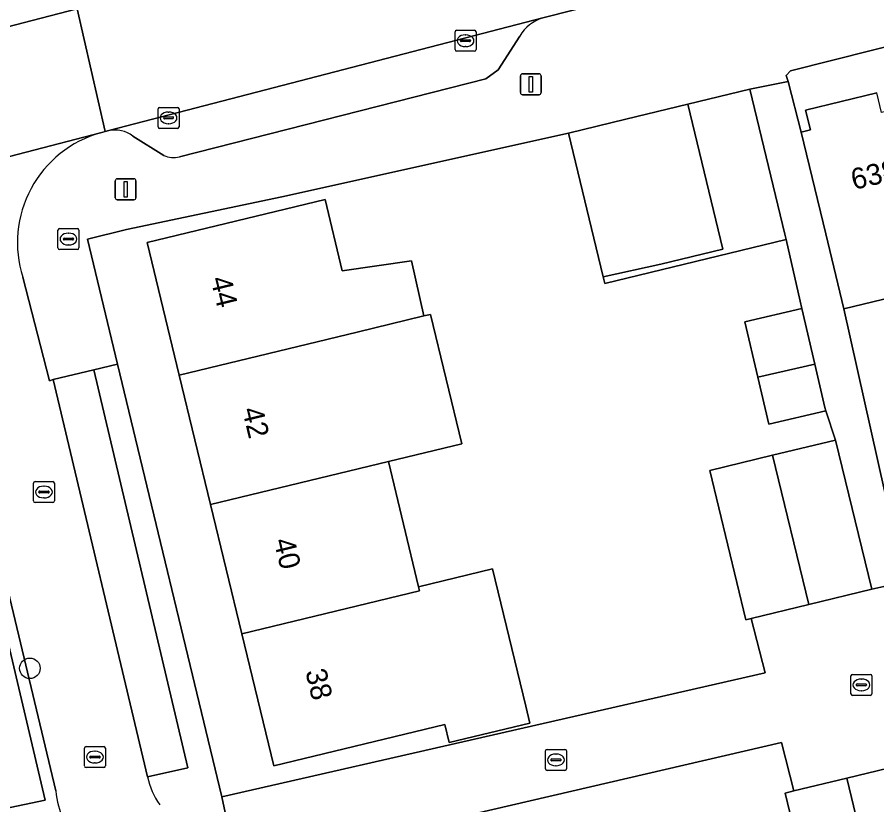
# Model space of a CAD drawing. Extents: x 157793 to 159380, y 380877 to 382313.
# Drawn here: x 158750.02 to 158791.04, y 381285.23 to 381322.82 of the extents above; entities that cross this region are included whole.
import ezdxf

# ---------------------------------------------------------------- set-up
doc = ezdxf.new("R2010")
doc.units = 0
for name, color, linetype in [('IMGEO_Boom', 7, 'Continuous'), ('IMGEO_Brandkraan', 7, 'Continuous'), ('IMGEO_Erf', 7, 'Continuous'), ('IMGEO_Kolk', 7, 'Continuous'), ('IMGEO_Lichtmast', 7, 'Continuous'), ('IMGEO_Muur', 7, 'Continuous'), ('IMGEO_Pand', 7, 'Continuous'), ('IMGEO_Pand_nummerreeks', 7, 'Continuous'), ('IMGEO_Parkeervlak_open', 7, 'Continuous'), ('IMGEO_Rijbaan_lokaal_gesloten', 7, 'Continuous'), ('IMGEO_Rijbaan_lokaal_open', 7, 'Continuous'), ('IMGEO_Voetpad_open', 7, 'Continuous')]:
    doc.layers.add(name, color=color, linetype=linetype)

msp = doc.modelspace()

# ---------------------------------------------------------------- linework, layer by layer
at = {"layer": 'IMGEO_Boom'}
msp.add_circle((158750.631, 381291.747), 0.489, dxfattribs=at)
at = {"layer": 'IMGEO_Brandkraan'}
for p, q in [((158751.967, 381311.806), (158751.967, 381312.658)), ((158752.042, 381312.732), (158752.894, 381312.732)), ((158752.455, 381312.512), (158752.48, 381312.512)), ((158752.968, 381312.658), (158752.968, 381311.806)), ((158752.226, 381312.226), (158752.226, 381312.238)), ((158752.664, 381312.189), (158752.266, 381312.189)), ((158752.269, 381312.275), (158752.667, 381312.275)), ((158752.478, 381311.952), (158752.453, 381311.952)), ((158752.71, 381312.238), (158752.71, 381312.226)), ((158752.894, 381311.732), (158752.042, 381311.732))]:
    msp.add_line(p, q, dxfattribs=at)
for points in [[(158751.967, 381311.806), (158751.967, 381312.658)], [(158752.042, 381312.732), (158752.894, 381312.732)], [(158752.968, 381312.658), (158752.968, 381311.806)], [(158752.894, 381311.732), (158752.042, 381311.732)]]:
    msp.add_lwpolyline(points, dxfattribs=at)
for centre, radius, start, end in [((158752.044, 381312.656), 0.0765, 91.552, 178.448), ((158752.044, 381312.656), 0.0765, 91.552, 178.448), ((158752.892, 381312.656), 0.0765, 1.552, 88.448), ((158752.892, 381312.656), 0.0765, 1.552, 88.448), ((158752.266, 381312.235), 0.0403, 85.8775, 175.7526), ((158752.263, 381312.225), 0.0366, 178.938, 274.7102), ((158752.667, 381312.232), 0.043, 264.8664, 352.4533), ((158752.671, 381312.237), 0.0386, 1.7309, 96.639), ((158752.044, 381311.808), 0.0765, 181.552, 268.448), ((158752.044, 381311.808), 0.0765, 181.552, 268.448), ((158752.892, 381311.808), 0.0765, 271.552, 358.448), ((158752.892, 381311.808), 0.0765, 271.552, 358.448)]:
    msp.add_arc(centre, radius, start, end, dxfattribs=at)
for centre, major_axis, ratio, start_param, end_param in [((158752.454, 381312.232), (-0.387, 0.002), 0.722429, 4.712389, 7.853982), ((158752.479, 381312.232), (-0.39, 0.002), 0.717154, 1.570796, 4.712389)]:
    msp.add_ellipse(centre, major_axis=major_axis, ratio=ratio, start_param=start_param, end_param=end_param, dxfattribs=at)
at = {"layer": 'IMGEO_Erf'}
for points in [[(158792.792, 381321.742), (158786.929, 381320.261), (158786.713, 381320.031), (158786.81, 381319.749), (158787.432, 381317.337), (158787.869, 381317.443), (158787.641, 381318.386), (158791.043, 381319.208)], [(158795.86, 381310.437), (158789.472, 381308.894), (158792.376, 381295.882)], [(158742.956, 381249.954), (158737.038, 381274.547), (158736.537, 381276.628), (158743.463, 381278.339), (158742.93, 381280.601), (158742.237, 381283.539), (158749.346, 381285.185), (158749.381, 381285.036), (158751.364, 381285.449), (158748.534, 381297.44), (158746.94, 381297.085), (158745.268, 381304.094), (158744.131, 381308.881), (158714.509, 381301.828)], [(158791.35, 381279.315), (158788.4, 381278.602), (158786.662, 381285.795), (158787.078, 381285.896), (158786.485, 381288.212), (158771.826, 381284.808), (158773.605, 381277.446), (158776.356, 381278.111), (158777.748, 381272.35), (158777.288, 381272.239), (158777.337, 381272.037), (158778.827, 381265.871), (158782.457, 381266.748), (158783.151, 381263.872), (158779.522, 381262.996), (158780.297, 381259.79)]]:
    msp.add_lwpolyline(points, dxfattribs=at)
for points in [[(158787.457, 381308.922), (158787.376, 381309.268), (158786.72, 381312.211), (158778.058, 381310.118), (158777.985, 381310.422), (158776.325, 381317.292), (158762.646, 381314.243), (158755.24, 381312.683), (158753.371, 381312.226), (158754.804, 381306.261), (158759.787, 381285.61), (158785.719, 381291.531), (158785.047, 381294.128), (158784.788, 381294.066), (158783.067, 381301.189), (158786.07, 381301.915), (158789.076, 381302.641), (158788.612, 381304.039), (158785.887, 381303.404), (158785.364, 381305.646), (158784.747, 381308.289)], [(158771.232, 381302.467), (158767.733, 381301.622), (158769.179, 381295.639), (158772.709, 381296.492), (158774.293, 381289.936), (158774.487, 381289.133), (158770.638, 381288.203), (158770.431, 381289.059), (158762.266, 381287.086), (158760.74, 381293.4), (158759.248, 381299.572), (158757.757, 381305.743), (158756.23, 381312.061), (158764.715, 381314.112), (158765.537, 381310.71), (158768.833, 381311.188), (158769.421, 381308.561), (158769.741, 381308.639)]]:
    msp.add_lwpolyline(points, close=True, dxfattribs=at)
at = {"layer": 'IMGEO_Kolk'}
for p, q in [((158770.991, 381322.195), (158771.843, 381322.195)), ((158770.916, 381321.269), (158770.916, 381322.121)), ((158771.404, 381321.975), (158771.429, 381321.975)), ((158771.917, 381322.121), (158771.917, 381321.269)), ((158771.175, 381321.689), (158771.175, 381321.701)), ((158771.613, 381321.652), (158771.215, 381321.652)), ((158771.218, 381321.738), (158771.616, 381321.738)), ((158771.427, 381321.415), (158771.402, 381321.415)), ((158771.659, 381321.701), (158771.659, 381321.689)), ((158771.843, 381321.195), (158770.991, 381321.195)), ((158756.822, 381318.514), (158757.674, 381318.514)), ((158756.747, 381317.588), (158756.747, 381318.44)), ((158757.235, 381318.294), (158757.26, 381318.294)), ((158757.748, 381318.44), (158757.748, 381317.588)), ((158757.006, 381318.008), (158757.006, 381318.02)), ((158757.444, 381317.971), (158757.046, 381317.971)), ((158757.049, 381318.057), (158757.447, 381318.057)), ((158757.258, 381317.734), (158757.233, 381317.734)), ((158757.49, 381318.02), (158757.49, 381318.008)), ((158757.674, 381317.514), (158756.822, 381317.514)), ((158750.801, 381299.734), (158750.801, 381300.586)), ((158750.876, 381300.66), (158751.728, 381300.66)), ((158751.802, 381300.586), (158751.802, 381299.734)), ((158751.06, 381300.154), (158751.06, 381300.166)), ((158751.498, 381300.117), (158751.1, 381300.117)), ((158751.103, 381300.203), (158751.501, 381300.203)), ((158751.289, 381300.44), (158751.314, 381300.44)), ((158751.544, 381300.166), (158751.544, 381300.154)), ((158751.728, 381299.66), (158750.876, 381299.66)), ((158751.312, 381299.88), (158751.287, 381299.88)), ((158789.878, 381291.457), (158790.73, 381291.457)), ((158789.803, 381290.531), (158789.803, 381291.383)), ((158790.291, 381291.237), (158790.316, 381291.237)), ((158790.804, 381291.383), (158790.804, 381290.531)), ((158790.062, 381290.951), (158790.062, 381290.963)), ((158790.5, 381290.914), (158790.102, 381290.914)), ((158790.105, 381291), (158790.503, 381291)), ((158790.314, 381290.677), (158790.289, 381290.677)), ((158790.546, 381290.963), (158790.546, 381290.951)), ((158790.73, 381290.457), (158789.878, 381290.457)), ((158753.233, 381287.086), (158753.233, 381287.938)), ((158753.308, 381288.012), (158754.16, 381288.012)), ((158753.721, 381287.792), (158753.746, 381287.792)), ((158754.234, 381287.938), (158754.234, 381287.086)), ((158775.231, 381286.952), (158775.231, 381287.804)), ((158775.306, 381287.878), (158776.158, 381287.878)), ((158776.232, 381287.804), (158776.232, 381286.952)), ((158753.492, 381287.506), (158753.492, 381287.518)), ((158753.93, 381287.469), (158753.532, 381287.469)), ((158753.535, 381287.555), (158753.933, 381287.555)), ((158753.976, 381287.518), (158753.976, 381287.506)), ((158775.49, 381287.372), (158775.49, 381287.384)), ((158775.928, 381287.335), (158775.53, 381287.335)), ((158775.533, 381287.421), (158775.931, 381287.421)), ((158775.719, 381287.658), (158775.744, 381287.658)), ((158775.974, 381287.384), (158775.974, 381287.372)), ((158754.16, 381287.012), (158753.308, 381287.012)), ((158753.744, 381287.232), (158753.719, 381287.232)), ((158775.742, 381287.098), (158775.717, 381287.098)), ((158776.158, 381286.878), (158775.306, 381286.878))]:
    msp.add_line(p, q, dxfattribs=at)
for points in [[(158770.991, 381322.195), (158771.843, 381322.195)], [(158770.916, 381321.269), (158770.916, 381322.121)], [(158771.917, 381322.121), (158771.917, 381321.269)], [(158771.843, 381321.195), (158770.991, 381321.195)], [(158756.822, 381318.514), (158757.674, 381318.514)], [(158756.747, 381317.588), (158756.747, 381318.44)], [(158757.748, 381318.44), (158757.748, 381317.588)], [(158757.674, 381317.514), (158756.822, 381317.514)], [(158750.801, 381299.734), (158750.801, 381300.586)], [(158750.876, 381300.66), (158751.728, 381300.66)], [(158751.802, 381300.586), (158751.802, 381299.734)], [(158751.728, 381299.66), (158750.876, 381299.66)], [(158789.878, 381291.457), (158790.73, 381291.457)], [(158789.803, 381290.531), (158789.803, 381291.383)], [(158790.804, 381291.383), (158790.804, 381290.531)], [(158790.73, 381290.457), (158789.878, 381290.457)], [(158753.233, 381287.086), (158753.233, 381287.938)], [(158753.308, 381288.012), (158754.16, 381288.012)], [(158754.234, 381287.938), (158754.234, 381287.086)], [(158775.231, 381286.952), (158775.231, 381287.804)], [(158775.306, 381287.878), (158776.158, 381287.878)], [(158776.232, 381287.804), (158776.232, 381286.952)], [(158754.16, 381287.012), (158753.308, 381287.012)], [(158776.158, 381286.878), (158775.306, 381286.878)]]:
    msp.add_lwpolyline(points, dxfattribs=at)
for centre, radius, start, end in [((158770.993, 381322.119), 0.0765, 91.552, 178.448), ((158770.993, 381322.119), 0.0765, 91.552, 178.448), ((158771.841, 381322.119), 0.0765, 1.552, 88.448), ((158771.841, 381322.119), 0.0765, 1.552, 88.448), ((158771.215, 381321.698), 0.0403, 85.8775, 175.7526), ((158771.212, 381321.688), 0.0366, 178.938, 274.7102), ((158771.616, 381321.695), 0.043, 264.8664, 352.4533), ((158771.62, 381321.7), 0.0386, 1.7309, 96.639), ((158770.993, 381321.271), 0.0765, 181.552, 268.448), ((158770.993, 381321.271), 0.0765, 181.552, 268.448), ((158771.841, 381321.271), 0.0765, 271.552, 358.448), ((158771.841, 381321.271), 0.0765, 271.552, 358.448), ((158756.824, 381318.438), 0.0765, 91.552, 178.448), ((158756.824, 381318.438), 0.0765, 91.552, 178.448), ((158757.672, 381318.438), 0.0765, 1.552, 88.448), ((158757.672, 381318.438), 0.0765, 1.552, 88.448), ((158757.046, 381318.017), 0.0403, 85.8775, 175.7526), ((158757.043, 381318.007), 0.0366, 178.938, 274.7102), ((158757.447, 381318.014), 0.043, 264.8664, 352.4533), ((158757.451, 381318.019), 0.0386, 1.7309, 96.639), ((158756.824, 381317.59), 0.0765, 181.552, 268.448), ((158756.824, 381317.59), 0.0765, 181.552, 268.448), ((158757.672, 381317.59), 0.0765, 271.552, 358.448), ((158757.672, 381317.59), 0.0765, 271.552, 358.448), ((158750.878, 381300.584), 0.0765, 91.552, 178.448), ((158750.878, 381300.584), 0.0765, 91.552, 178.448), ((158751.726, 381300.584), 0.0765, 1.552, 88.448), ((158751.726, 381300.584), 0.0765, 1.552, 88.448), ((158751.1, 381300.163), 0.0403, 85.8775, 175.7526), ((158751.097, 381300.153), 0.0366, 178.938, 274.7102), ((158751.501, 381300.16), 0.043, 264.8664, 352.4533), ((158751.505, 381300.165), 0.0386, 1.7309, 96.639), ((158750.878, 381299.736), 0.0765, 181.552, 268.448), ((158750.878, 381299.736), 0.0765, 181.552, 268.448), ((158751.726, 381299.736), 0.0765, 271.552, 358.448), ((158751.726, 381299.736), 0.0765, 271.552, 358.448), ((158789.88, 381291.381), 0.0765, 91.552, 178.448), ((158789.88, 381291.381), 0.0765, 91.552, 178.448), ((158790.728, 381291.381), 0.0765, 1.552, 88.448), ((158790.728, 381291.381), 0.0765, 1.552, 88.448), ((158790.102, 381290.96), 0.0403, 85.8775, 175.7526), ((158790.099, 381290.95), 0.0366, 178.938, 274.7102), ((158790.503, 381290.957), 0.043, 264.8664, 352.4533), ((158790.507, 381290.962), 0.0386, 1.7309, 96.639), ((158789.88, 381290.533), 0.0765, 181.552, 268.448), ((158789.88, 381290.533), 0.0765, 181.552, 268.448), ((158790.728, 381290.533), 0.0765, 271.552, 358.448), ((158790.728, 381290.533), 0.0765, 271.552, 358.448), ((158753.31, 381287.936), 0.0765, 91.552, 178.448), ((158753.31, 381287.936), 0.0765, 91.552, 178.448), ((158754.158, 381287.936), 0.0765, 1.552, 88.448), ((158754.158, 381287.936), 0.0765, 1.552, 88.448), ((158775.308, 381287.802), 0.0765, 91.552, 178.448), ((158775.308, 381287.802), 0.0765, 91.552, 178.448), ((158776.156, 381287.802), 0.0765, 1.552, 88.448), ((158776.156, 381287.802), 0.0765, 1.552, 88.448), ((158753.532, 381287.515), 0.0403, 85.8775, 175.7526), ((158753.529, 381287.505), 0.0366, 178.938, 274.7102), ((158753.933, 381287.512), 0.043, 264.8664, 352.4533), ((158753.937, 381287.517), 0.0386, 1.7309, 96.639), ((158775.53, 381287.381), 0.0403, 85.8775, 175.7526), ((158775.527, 381287.371), 0.0366, 178.938, 274.7102), ((158775.931, 381287.378), 0.043, 264.8664, 352.4533), ((158775.935, 381287.383), 0.0386, 1.7309, 96.639), ((158753.31, 381287.088), 0.0765, 181.552, 268.448), ((158753.31, 381287.088), 0.0765, 181.552, 268.448), ((158754.158, 381287.088), 0.0765, 271.552, 358.448), ((158754.158, 381287.088), 0.0765, 271.552, 358.448), ((158775.308, 381286.954), 0.0765, 181.552, 268.448), ((158775.308, 381286.954), 0.0765, 181.552, 268.448), ((158776.156, 381286.954), 0.0765, 271.552, 358.448), ((158776.156, 381286.954), 0.0765, 271.552, 358.448)]:
    msp.add_arc(centre, radius, start, end, dxfattribs=at)
for centre, major_axis, ratio, start_param, end_param in [((158771.403, 381321.695), (-0.387, 0.002), 0.722429, 4.712389, 7.853982), ((158771.428, 381321.695), (-0.39, 0.002), 0.717154, 1.570796, 4.712389), ((158757.234, 381318.014), (-0.387, 0.002), 0.722429, 4.712389, 7.853982), ((158757.259, 381318.014), (-0.39, 0.002), 0.717154, 1.570796, 4.712389), ((158751.288, 381300.16), (-0.387, 0.002), 0.722429, 4.712389, 7.853982), ((158751.313, 381300.16), (-0.39, 0.002), 0.717154, 1.570796, 4.712389), ((158790.29, 381290.957), (-0.387, 0.002), 0.722429, 4.712389, 7.853982), ((158790.315, 381290.957), (-0.39, 0.002), 0.717154, 1.570796, 4.712389), ((158753.72, 381287.512), (-0.387, 0.002), 0.722429, 4.712389, 7.853982), ((158753.745, 381287.512), (-0.39, 0.002), 0.717154, 1.570796, 4.712389), ((158775.718, 381287.378), (-0.387, 0.002), 0.722429, 4.712389, 7.853982), ((158775.743, 381287.378), (-0.39, 0.002), 0.717154, 1.570796, 4.712389)]:
    msp.add_ellipse(centre, major_axis=major_axis, ratio=ratio, start_param=start_param, end_param=end_param, dxfattribs=at)
at = {"layer": 'IMGEO_Lichtmast'}
for p, q in [((158774.034, 381319.218), (158774.034, 381320.018)), ((158774.034, 381320.018), (158774.034, 381319.218)), ((158774.134, 381320.118), (158774.924, 381320.118)), ((158774.924, 381320.118), (158774.134, 381320.118)), ((158775.024, 381320.018), (158775.024, 381319.218)), ((158775.024, 381319.218), (158775.024, 381320.018)), ((158774.924, 381319.118), (158774.134, 381319.118)), ((158774.134, 381319.118), (158774.924, 381319.118)), ((158754.701, 381314.205), (158754.701, 381315.005)), ((158754.701, 381315.005), (158754.701, 381314.205)), ((158754.801, 381315.105), (158755.591, 381315.105)), ((158755.591, 381315.105), (158754.801, 381315.105)), ((158755.691, 381315.005), (158755.691, 381314.205)), ((158755.691, 381314.205), (158755.691, 381315.005)), ((158755.591, 381314.105), (158754.801, 381314.105)), ((158754.801, 381314.105), (158755.591, 381314.105))]:
    msp.add_line(p, q, dxfattribs=at)
for points in [[(158774.454, 381319.993), (158774.604, 381319.993), (158774.604, 381319.243), (158774.454, 381319.243), (158774.454, 381319.993)], [(158755.121, 381314.98), (158755.271, 381314.98), (158755.271, 381314.23), (158755.121, 381314.23), (158755.121, 381314.98)]]:
    msp.add_lwpolyline(points, dxfattribs=at)
for centre, start, end in [((158774.134, 381320.018), 90, 180), ((158774.134, 381320.018), 90, 180), ((158774.924, 381320.018), 0, 90), ((158774.924, 381320.018), 360, 90), ((158774.134, 381319.218), 180, 270), ((158774.134, 381319.218), 180, 270), ((158774.924, 381319.218), 270, 0), ((158774.924, 381319.218), 270, 0), ((158754.801, 381315.005), 90, 180), ((158754.801, 381315.005), 90, 180), ((158755.591, 381315.005), 0, 90), ((158755.591, 381315.005), 360, 90), ((158754.801, 381314.205), 180, 270), ((158754.801, 381314.205), 180, 270), ((158755.591, 381314.205), 270, 0), ((158755.591, 381314.205), 270, 0)]:
    msp.add_arc(centre, 0.1, start, end, dxfattribs=at)
at = {"layer": 'IMGEO_Muur'}
msp.add_lwpolyline([(158762.646, 381314.243), (158776.325, 381317.292)], dxfattribs=at)
at = {"layer": 'IMGEO_Pand'}
for points in [[(158782.022, 381318.668), (158783.695, 381311.755), (158780.735, 381311.04), (158777.985, 381310.422), (158778.058, 381310.118), (158786.72, 381312.211), (158786.657, 381312.472), (158784.986, 381319.384)], [(158793.819, 381318.881), (158791.271, 381318.265), (158791.043, 381319.208), (158787.641, 381318.386), (158787.869, 381317.443), (158787.432, 381317.337), (158788.606, 381312.477), (158789.472, 381308.894), (158795.86, 381310.437)], [(158782.022, 381318.668), (158779.062, 381317.953), (158776.325, 381317.292), (158777.985, 381310.422), (158780.735, 381311.04), (158783.695, 381311.755)], [(158769.421, 381308.561), (158768.833, 381311.188), (158765.537, 381310.71), (158764.715, 381314.112), (158756.23, 381312.061), (158757.757, 381305.743), (158766.241, 381307.793)], [(158787.457, 381308.922), (158784.747, 381308.289), (158785.364, 381305.646), (158788.076, 381306.266)], [(158759.248, 381299.572), (158767.733, 381301.622), (158771.232, 381302.467), (158769.741, 381308.639), (158769.421, 381308.561), (158766.241, 381307.793), (158757.757, 381305.743)], [(158788.076, 381306.266), (158785.364, 381305.646), (158785.887, 381303.404), (158788.612, 381304.039), (158788.558, 381304.201)], [(158786.07, 381301.915), (158787.795, 381294.792), (158790.798, 381295.518), (158789.076, 381302.641)], [(158786.07, 381301.915), (158783.067, 381301.189), (158784.788, 381294.066), (158785.047, 381294.128), (158787.795, 381294.792)], [(158759.248, 381299.572), (158760.74, 381293.4), (158769.225, 381295.45), (158769.179, 381295.639), (158767.733, 381301.622)], [(158760.74, 381293.4), (158762.266, 381287.086), (158770.431, 381289.059), (158770.638, 381288.203), (158774.487, 381289.133), (158774.293, 381289.936), (158772.709, 381296.492), (158769.179, 381295.639), (158769.225, 381295.45)], [(158792.835, 381286.089), (158792.562, 381287.221), (158789.61, 381286.508), (158791.35, 381279.315), (158791.624, 381279.381), (158792.469, 381275.691), (158795.19, 381276.348), (158794.3, 381280.028)], [(158789.61, 381286.508), (158787.078, 381285.896), (158786.662, 381285.795), (158788.4, 381278.602), (158791.35, 381279.315)]]:
    msp.add_lwpolyline(points, close=True, dxfattribs=at)
at = {"layer": 'IMGEO_Parkeervlak_open'}
for points in [[(158775.099, 381322.78), (158754.389, 381317.404)], [(158772.973, 381320.299), (158774.004, 381321.919)], [(158772.385, 381319.873), (158772.973, 381320.299)], [(158757.769, 381316.151), (158772.385, 381319.873)], [(158755.546, 381317.145), (158757.022, 381316.225)]]:
    msp.add_lwpolyline(points, dxfattribs=at)
msp.add_lwpolyline([(158756.244, 381286.567), (158758.161, 381287.004), (158753.679, 381305.985), (158751.748, 381305.523)], close=True, dxfattribs=at)
for centre, radius, start, end in [((158775.674, 381320.921), 1.946, 107.203, 149.153), ((158754.673, 381315.959), 1.473, 53.6475, 101.1167), ((158757.502, 381317.263), 1.144, 245.1865, 283.4986)]:
    msp.add_arc(centre, radius, start, end, dxfattribs=at)
at = {"layer": 'IMGEO_Rijbaan_lokaal_gesloten'}
msp.add_lwpolyline([(158817.09, 381332.648), (158815.884, 381338.501), (158793.073, 381333.563), (158752.888, 381323.219), (158754.216, 381317.359), (158754.389, 381317.404), (158775.099, 381322.78), (158784.979, 381325.299), (158785.167, 381325.349), (158795.444, 381327.966), (158816.546, 381332.485)], close=True, dxfattribs=at)
at = {"layer": 'IMGEO_Rijbaan_lokaal_open'}
msp.add_lwpolyline([(158752.888, 381323.219), (158738.035, 381319.375), (158739.525, 381313.545), (158739.799, 381313.602), (158754.002, 381317.303), (158754.216, 381317.359)], close=True, dxfattribs=at)
for points in [[(158754.002, 381317.303), (158739.799, 381313.602)], [(158745.669, 381310.323), (158747.107, 381304.547), (158747.39, 381304.617), (158751.861, 381285.894)], [(158756.244, 381286.567), (158751.748, 381305.523), (158751.56, 381305.459), (158750.291, 381310.412)], [(158792.376, 381295.882), (158790.798, 381295.518), (158787.795, 381294.792), (158785.047, 381294.128), (158785.719, 381291.531), (158759.787, 381285.61), (158760.522, 381282.183), (158763.513, 381282.877), (158771.826, 381284.808), (158786.485, 381288.212), (158787.078, 381285.896), (158789.61, 381286.508), (158792.562, 381287.221)]]:
    msp.add_lwpolyline(points, dxfattribs=at)
for centre, radius, start, end in [((158755.482, 381312.061), 5.446, 105.7641, 197.6284), ((158759.847, 381287.34), 3.685, 192.1064, 214.8498), ((158757.846, 381286.648), 6.032, 187.184, 214.2887)]:
    msp.add_arc(centre, radius, start, end, dxfattribs=at)
at = {"layer": 'IMGEO_Voetpad_open'}
for points in [[(158738.035, 381319.375), (158752.888, 381323.219), (158793.073, 381333.563), (158815.884, 381338.501), (158816.477, 381338.626)], [(158750.291, 381310.412), (158751.56, 381305.459), (158751.748, 381305.523), (158753.679, 381305.985), (158754.804, 381306.261), (158753.371, 381312.226), (158755.24, 381312.683), (158762.646, 381314.243), (158776.325, 381317.292), (158779.062, 381317.953), (158782.022, 381318.668), (158784.986, 381319.384), (158786.81, 381319.749), (158786.713, 381320.031), (158786.929, 381320.261), (158792.792, 381321.742), (158812.013, 381326.196)], [(158785.167, 381325.349), (158784.979, 381325.299), (158775.099, 381322.78)], [(158774.004, 381321.919), (158772.973, 381320.299), (158772.385, 381319.873), (158757.769, 381316.151)], [(158754.389, 381317.404), (158754.216, 381317.359), (158754.002, 381317.303)], [(158757.022, 381316.225), (158755.546, 381317.145)], [(158772.938, 381241.939), (158773.443, 381242.062), (158773.049, 381243.767), (158772.226, 381243.591), (158770.489, 381250.755), (158769.599, 381250.564), (158765.023, 381268.592), (158763.828, 381268.31), (158760.522, 381282.183), (158759.787, 381285.61), (158754.804, 381306.261), (158753.679, 381305.985), (158758.161, 381287.004), (158756.244, 381286.567)], [(158751.861, 381285.894), (158747.39, 381304.617), (158747.107, 381304.547), (158745.268, 381304.094), (158746.94, 381297.085), (158748.534, 381297.44), (158751.364, 381285.449), (158749.381, 381285.036), (158750.013, 381282.318), (158750.702, 381279.353), (158743.614, 381277.7), (158743.476, 381278.283), (158743.463, 381278.339), (158736.537, 381276.628), (158737.038, 381274.547), (158742.956, 381249.954)]]:
    msp.add_lwpolyline(points, dxfattribs=at)
msp.add_lwpolyline([(158789.472, 381308.894), (158788.606, 381312.477), (158787.432, 381317.337), (158786.81, 381319.749), (158784.986, 381319.384), (158786.657, 381312.472), (158786.72, 381312.211), (158787.376, 381309.268), (158787.457, 381308.922), (158788.076, 381306.266), (158788.558, 381304.201), (158788.612, 381304.039), (158789.076, 381302.641), (158790.798, 381295.518), (158792.376, 381295.882)], close=True, dxfattribs=at)
for centre, radius, start, end in [((158775.674, 381320.921), 1.946, 107.203, 149.153), ((158755.482, 381312.061), 5.446, 105.7641, 197.6284), ((158754.673, 381315.959), 1.473, 53.6475, 101.1167), ((158757.502, 381317.263), 1.144, 245.1865, 283.4986), ((158759.847, 381287.34), 3.685, 192.1064, 214.8498), ((158757.846, 381286.648), 6.032, 187.184, 214.2887)]:
    msp.add_arc(centre, radius, start, end, dxfattribs=at)

# ---------------------------------------------------------------- texts
at = {"layer": 'IMGEO_Pand_nummerreeks'}
for s, rotation, p in [('638', 13.5848, (158789.944, 381314.57)), ('44', 283.5868, (158759.24, 381310.334)), ('42', 283.5868, (158760.748, 381304.094)), ('40', 283.5868, (158762.258, 381297.844)), ('38', 283.5868, (158763.767, 381291.6))]:
    msp.add_text(s, height=1, rotation=rotation, dxfattribs=at).set_placement(p)

doc.saveas('drawing.dxf')
